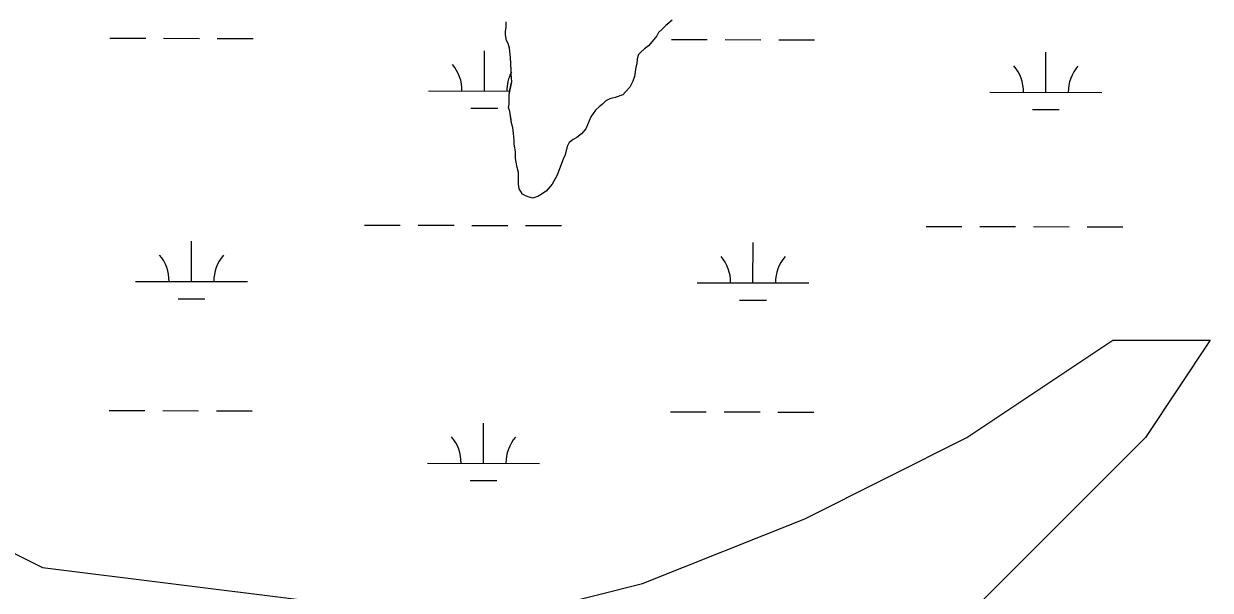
# Model space of a CAD drawing. Extents: x 3177385 to 3215275, y 903885 to 929304.
# Drawn here: x 3198896 to 3199957, y 925563 to 926069 of the extents above; entities that cross this region are included whole.
import ezdxf

# ---------------------------------------------------------------- set-up
doc = ezdxf.new("R2010")
doc.units = 0
for name, color, linetype in [('V-SITE-VEGE', 7, 'Continuous'), ('V-TOPO-SHOR', 7, 'Continuous'), ('V-WETL-SWMP', 7, 'Continuous')]:
    doc.layers.add(name, color=color, linetype=linetype)

msp = doc.modelspace()

# ---------------------------------------------------------------- linework, layer by layer
at = {"layer": 'V-SITE-VEGE'}
for p, q in [((3199327.3, 926066.1), (3199327.4, 926071)), ((3199475.7, 926072.5), (3199470, 926067.6)), ((3199326.9, 926062.3), (3199327.3, 926066.1)), ((3199326.9, 926059.3), (3199326.9, 926062.3)), ((3199327.7, 926054.4), (3199326.9, 926059.3)), ((3199463.6, 926061.6), (3199462.1, 926058.6)), ((3199466.6, 926064.2), (3199463.6, 926061.6)), ((3199470, 926067.6), (3199466.6, 926064.2)), ((3199329.1, 926051.7), (3199327.7, 926054.4)), ((3199330.3, 926047.6), (3199329.1, 926051.7)), ((3199454.5, 926049.6), (3199451.1, 926046.9)), ((3199459.4, 926055.2), (3199454.5, 926049.6)), ((3199462.1, 926058.6), (3199459.4, 926055.2)), ((3199331.3, 926039.2), (3199330.3, 926047.6)), ((3199332, 926027.5), (3199331.3, 926039.2)), ((3199444.6, 926037.9), (3199444.2, 926033.4)), ((3199445.7, 926041.7), (3199444.6, 926037.9)), ((3199448, 926044.3), (3199445.7, 926041.7)), ((3199451.1, 926046.9), (3199448, 926044.3)), ((3199332, 926024.5), (3199332, 926027.5)), ((3199443.4, 926030.4), (3199442.2, 926022.1)), ((3199444.2, 926033.4), (3199443.4, 926030.4)), ((3199330, 926005.7), (3199332.4, 926017.3)), ((3199332.4, 926017.3), (3199332, 926024.5)), ((3199440.7, 926017.9), (3199438, 926012.6)), ((3199442.2, 926022.1), (3199440.7, 926017.9)), ((3199431.6, 926005.9), (3199424.8, 926003.3)), ((3199434.2, 926008.5), (3199431.6, 926005.9)), ((3199438, 926012.6), (3199434.2, 926008.5)), ((3199329.6, 925994.3), (3199330, 925997.3)), ((3199330, 925997.3), (3199330, 926005.7)), ((3199413.4, 925997.3), (3199410.4, 925995)), ((3199416.5, 926000.3), (3199413.4, 925997.3)), ((3199420.2, 926002.2), (3199416.5, 926000.3)), ((3199424.8, 926003.3), (3199420.2, 926002.2)), ((3199330.7, 925990.9), (3199329.6, 925994.3)), ((3199332.2, 925980.3), (3199330.7, 925990.9)), ((3199403.2, 925986), (3199398.6, 925975.5)), ((3199407.4, 925992), (3199403.2, 925986)), ((3199410.4, 925995), (3199407.4, 925992)), ((3199333.3, 925976.6), (3199332.2, 925980.3)), ((3199334, 925971.3), (3199333.3, 925976.6)), ((3199398.6, 925975.5), (3199394.8, 925971)), ((3199334.7, 925965.2), (3199334, 925971.3)), ((3199334.7, 925961.8), (3199334.7, 925965.2)), ((3199387.2, 925965.7), (3199383.8, 925963.1)), ((3199390.6, 925967.6), (3199387.2, 925965.7)), ((3199394.8, 925971), (3199390.6, 925967.6)), ((3199335.1, 925958.4), (3199334.7, 925961.8)), ((3199335.8, 925954.7), (3199335.1, 925958.4)), ((3199335.8, 925949), (3199335.8, 925954.7)), ((3199381.9, 925959.7), (3199380, 925952.2)), ((3199383.8, 925963.1), (3199381.9, 925959.7)), ((3199336.2, 925945.6), (3199335.8, 925949)), ((3199337.3, 925940.7), (3199336.2, 925945.6)), ((3199378.4, 925948.4), (3199373.1, 925934.1)), ((3199380, 925952.2), (3199378.4, 925948.4)), ((3199338.4, 925936.5), (3199337.3, 925940.7)), ((3199338.3, 925926), (3199338.4, 925936.5)), ((3199373.1, 925934.1), (3199368.5, 925925.8)), ((3199339.1, 925921.8), (3199338.3, 925926)), ((3199342, 925916.9), (3199339.1, 925921.8)), ((3199368.5, 925925.8), (3199363.2, 925919.8)), ((3199344.7, 925915.4), (3199342, 925916.9)), ((3199348.1, 925914.2), (3199344.7, 925915.4)), ((3199351.1, 925913.4), (3199348.1, 925914.2)), ((3199356.4, 925915.3), (3199351.1, 925913.4)), ((3199363.2, 925919.8), (3199356.4, 925915.3))]:
    msp.add_line(p, q, dxfattribs=at)
at = {"layer": 'V-TOPO-SHOR'}
msp.add_lwpolyline([(3199472.7, 926069.8), (3199470, 926067.6), (3199466.6, 926064.2), (3199463.6, 926061.6), (3199462.1, 926058.6), (3199459.4, 926055.2), (3199454.5, 926049.6), (3199451.1, 926046.9), (3199448, 926044.3), (3199445.7, 926041.7), (3199444.6, 926037.9), (3199444.2, 926033.4), (3199443.4, 926030.4), (3199442.2, 926022.1), (3199440.7, 926017.9), (3199438, 926012.6), (3199434.2, 926008.5), (3199431.6, 926005.9), (3199424.8, 926003.3), (3199420.2, 926002.2), (3199416.5, 926000.3), (3199413.4, 925997.3), (3199410.4, 925995), (3199407.4, 925992), (3199403.2, 925986), (3199398.6, 925975.5), (3199394.8, 925971), (3199390.6, 925967.6), (3199387.2, 925965.7), (3199383.8, 925963.1), (3199381.9, 925959.7), (3199380, 925952.2), (3199378.4, 925948.4), (3199376.9, 925944.3), (3199373.1, 925934.1), (3199368.5, 925925.8), (3199365.5, 925922.4), (3199363.2, 925919.8), (3199356.4, 925915.3), (3199351.1, 925913.4), (3199348.1, 925914.2), (3199344.7, 925915.4), (3199342, 925916.9), (3199339.1, 925921.8), (3199338.3, 925926), (3199338.3, 925929.4), (3199338.4, 925932.8), (3199338.4, 925936.5), (3199337.3, 925940.7), (3199336.2, 925945.6), (3199335.8, 925949), (3199335.8, 925954.7), (3199335.1, 925958.4), (3199334.7, 925961.8), (3199334.7, 925965.2), (3199334, 925971.3), (3199333.3, 925976.6), (3199332.2, 925980.3), (3199331.8, 925983.4), (3199330.7, 925990.9), (3199329.6, 925994.3), (3199330, 925997.3), (3199330, 925998.9), (3199330, 926005.7), (3199330.8, 926009.8), (3199332, 926015.5), (3199332.4, 926017.3), (3199332, 926024.5), (3199332, 926027.5), (3199331.7, 926034), (3199331.3, 926039.2), (3199330.3, 926047.6), (3199329.1, 926051.7), (3199327.7, 926054.4), (3199326.9, 926059.3), (3199326.9, 926062.3), (3199327.3, 926066.1), (3199327.4, 926071)], dxfattribs=at)
at = {"layer": 'V-WETL-SWMP'}
for p, q in [((3198973.2, 926056.4), (3199005.2, 926056.3)), ((3199021.2, 926056.3), (3199053.2, 926056.2)), ((3199069.2, 926056.2), (3199101.2, 926056.1)), ((3199475.1, 926055.2), (3199507.1, 926055.2)), ((3199523.1, 926055.1), (3199555.1, 926055)), ((3199571.1, 926055), (3199603.1, 926054.9)), ((3199307.9, 926009.2), (3199308, 926045.2)), ((3199809.8, 926008), (3199809.9, 926044)), ((3199257.9, 926009.3), (3199330.7, 926009.1)), ((3199759.8, 926008.1), (3199859.8, 926007.9)), ((3199295.9, 925993.8), (3199319.9, 925993.7)), ((3199797.8, 925992.6), (3199821.8, 925992.6)), ((3199200.8, 925889.4), (3199232.8, 925889.3)), ((3199248.8, 925889.3), (3199280.8, 925889.2)), ((3199296.8, 925889.1), (3199328.8, 925889.1)), ((3199344.8, 925889), (3199376.8, 925889)), ((3199702.7, 925888.2), (3199734.7, 925888.1)), ((3199750.7, 925888.1), (3199782.7, 925888)), ((3199798.7, 925888), (3199830.7, 925887.9)), ((3199846.7, 925887.9), (3199878.7, 925887.8)), ((3199046.1, 925839), (3199046.2, 925875)), ((3199548, 925837.8), (3199548.1, 925873.8)), ((3198996.1, 925839.1), (3199096.1, 925838.9)), ((3199498, 925837.9), (3199598, 925837.7)), ((3199034.1, 925823.6), (3199058.1, 925823.5)), ((3199536, 925822.4), (3199560, 925822.4)), ((3198972.4, 925723.7), (3199004.4, 925723.7)), ((3199020.4, 925723.6), (3199052.4, 925723.5)), ((3199068.4, 925723.5), (3199100.4, 925723.4)), ((3199474.3, 925722.6), (3199506.3, 925722.5)), ((3199522.3, 925722.4), (3199554.3, 925722.4)), ((3199570.3, 925722.3), (3199602.3, 925722.3)), ((3199307.2, 925676.5), (3199307.2, 925712.5)), ((3199257.2, 925676.6), (3199357.2, 925676.4)), ((3199295.1, 925661.1), (3199319.1, 925661.1))]:
    msp.add_line(p, q, dxfattribs=at)
for points in [[(3199472.7, 926069.8), (3199470, 926067.6), (3199466.6, 926064.2), (3199463.6, 926061.6), (3199462.1, 926058.6), (3199459.4, 926055.2), (3199454.5, 926049.6), (3199451.1, 926046.9), (3199448, 926044.3), (3199445.7, 926041.7), (3199444.6, 926037.9), (3199444.2, 926033.4), (3199443.4, 926030.4), (3199442.2, 926022.1), (3199440.7, 926017.9), (3199438, 926012.6), (3199434.2, 926008.5), (3199431.6, 926005.9), (3199424.8, 926003.3), (3199420.2, 926002.2), (3199416.5, 926000.3), (3199413.4, 925997.3), (3199410.4, 925995), (3199407.4, 925992), (3199403.2, 925986), (3199398.6, 925975.5), (3199394.8, 925971), (3199390.6, 925967.6), (3199387.2, 925965.7), (3199383.8, 925963.1), (3199381.9, 925959.7), (3199380, 925952.2), (3199378.4, 925948.4), (3199376.9, 925944.3), (3199373.1, 925934.1), (3199368.5, 925925.8), (3199365.5, 925922.4), (3199363.2, 925919.8), (3199356.4, 925915.3), (3199351.1, 925913.4), (3199348.1, 925914.2), (3199344.7, 925915.4), (3199342, 925916.9), (3199339.1, 925921.8), (3199338.3, 925926), (3199338.4, 925936.5), (3199337.3, 925940.7), (3199336.2, 925945.6), (3199335.8, 925949), (3199335.8, 925954.7), (3199335.1, 925958.4), (3199334.7, 925961.8), (3199334.7, 925965.2), (3199334, 925971.3), (3199333.3, 925976.6), (3199332.2, 925980.3), (3199331.8, 925983.4), (3199330.7, 925990.9), (3199329.6, 925994.3), (3199330, 925997.3), (3199330, 926005.7), (3199330.8, 926009.8), (3199332.4, 926017.3), (3199332, 926024.5), (3199332, 926027.5), (3199331.7, 926034), (3199331.3, 926039.2), (3199330.3, 926047.6), (3199329.1, 926051.7), (3199327.7, 926054.4), (3199326.9, 926059.3), (3199326.9, 926062.3), (3199327.3, 926066.1), (3199327.4, 926071)], [(3199333.4, 925540), (3199449.4, 925569), (3199594.3, 925627), (3199739.3, 925699.5), (3199869.8, 925786.6), (3199956.8, 925786.6), (3199898.8, 925699.5), (3199739.3, 925540)], [(3198768, 925656), (3198913, 925583.5), (3199144.9, 925554.5)]]:
    msp.add_lwpolyline(points, dxfattribs=at)
for centre, start, end in [((3199252.7, 926009.8), 359.0948, 40.6385), ((3199754.6, 926008.6), 359.0948, 40.6385), ((3199865.1, 926008.4), 139.0948, 180.6385), ((3199363.2, 926009.5), 152.0871, 180.6385), ((3198990.9, 925839.6), 359.0948, 40.6385), ((3199101.3, 925839.3), 139.0948, 180.6385), ((3199492.8, 925838.4), 359.0948, 40.6385), ((3199603.3, 925838.2), 139.0948, 180.6385), ((3199251.9, 925677.1), 359.0948, 40.6385), ((3199362.4, 925676.9), 139.0948, 180.6385)]:
    msp.add_arc(centre, 35.2, start, end, dxfattribs=at)

doc.saveas('drawing.dxf')
